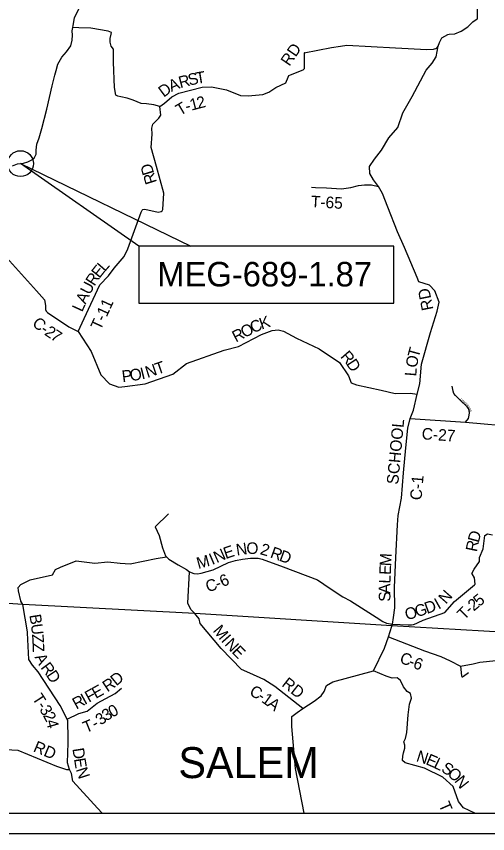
# Model space of a CAD drawing. Extents: x -15 to 405, y -40 to 87.
# Drawn here: x 1.824 to 4.133, y -25.816 to -21.816 of the extents above; entities that cross this region are included whole.
import ezdxf

# ---------------------------------------------------------------- set-up
doc = ezdxf.new("R2010")
doc.units = 0
for name, color, linetype in [('GM_P_State_Location', 7, 'Continuous'), ('GM_X_Adjacent_County', 7, 'Continuous'), ('GM_X_County_Road_Text', 7, 'Continuous'), ('GM_X_Major_Lake', 7, 'Continuous'), ('GM_X_Major_River', 7, 'Continuous'), ('GM_X_Minor_Lake', 7, 'Continuous'), ('GM_X_Minor_River', 7, 'Continuous'), ('GM_X_Rail_Line', 7, 'Continuous'), ('GM_X_State_Location', 7, 'Continuous'), ('GM_X_Township', 7, 'Continuous'), ('GM_X_Township_ROW', 7, 'Continuous'), ('GM_X_Township_Text', 7, 'Continuous')]:
    doc.layers.add(name, color=color, linetype=linetype)

msp = doc.modelspace()

# ---------------------------------------------------------------- linework, layer by layer
at = {"layer": 'GM_P_State_Location'}
for points in [[(2.1266, -23.359), (2.1565, -23.2952), (2.2323, -23.1295), (2.2748, -23.0858), (2.3025, -23.049), (2.3522, -22.9908), (2.37, -22.9532), (2.436, -22.7739), (2.4406, -22.7644), (2.4436, -22.761), (2.4538, -22.7598), (2.5192, -22.7738), (2.5328, -22.7719), (2.5385, -22.7681), (2.5416, -22.7613), (2.5457, -22.6808), (2.5107, -22.5516), (2.4844, -22.4578), (2.4893, -22.3932), (2.4874, -22.3625), (2.4927, -22.3442), (2.5215, -22.3138), (2.5318, -22.299), (2.5276, -22.258), (2.4976, -22.2493), (2.4611, -22.244), (2.4353, -22.2425), (2.3965, -22.2269), (2.3661, -22.2156), (2.3354, -22.2099), (2.3206, -22.2072), (2.3107, -22.2019), (2.3053, -22.1647), (2.2996, -22.0405), (2.2999, -21.9771), (2.2878, -21.9621), (2.2832, -21.9425), (2.2843, -21.9246), (2.2888, -21.9038), (2.29, -21.8943), (2.2733, -21.8882), (2.1882, -21.8746), (2.1305, -21.8719), (2.1012, -21.87)], [(2.5276, -22.258), (2.5496, -22.2405), (2.5849, -22.2101), (2.6202, -22.1919), (2.7349, -22.1622), (2.7797, -22.161), (2.8533, -22.1758), (2.9213, -22.2038), (2.9593, -22.2053), (3.0322, -22.1981), (3.0603, -22.1867), (3.0956, -22.1635), (3.1438, -22.141), (3.1548, -22.1137), (3.1593, -22.1057), (3.1674, -22.1015), (3.2289, -22.0776), (3.2362, -22.0704), (3.2361, -22.0612), (3.2353, -21.9947), (3.234, -21.9947), (3.3682, -21.9688), (3.4118, -21.9627), (3.4422, -21.9566), (3.6811, -21.9694), (3.8345, -21.9781), (3.8668, -21.9765), (3.8847, -21.9712), (3.8907, -21.9613)], [(3.2691, -22.6519), (3.2889, -22.653), (3.3439, -22.6549), (3.4169, -22.6597), (3.4628, -22.6529), (3.5004, -22.6437), (3.5296, -22.6403), (3.5638, -22.6411), (3.598, -22.6481)], [(2.5035, -24.3143), (2.569, -24.2506)], [(3.793, -24.7827), (3.8164, -24.7718), (3.9229, -24.7329), (3.9697, -24.6799), (4.0688, -24.5977), (4.0709, -24.5944), (4.0679, -24.5643), (4.0562, -24.5451), (4.0557, -24.5426), (4.0662, -24.5224), (4.0927, -24.4835), (4.0931, -24.4638), (4.1106, -24.4227), (4.1163, -24.3837), (4.1185, -24.3572), (4.1323, -24.3486), (4.1573, -24.3531)], [(1.8467, -24.6775), (1.8465, -24.6772), (1.8352, -24.6281), (1.8337, -24.6116), (1.8457, -24.5972), (1.8913, -24.5741), (2.0015, -24.5491), (2.0166, -24.5231), (2.04, -24.5123), (2.1169, -24.4816), (2.2077, -24.4922), (2.2728, -24.4861), (2.3318, -24.4924), (2.3823, -24.496), (2.5082, -24.4697), (2.5594, -24.4614)], [(1.879, -24.8325), (1.8788, -24.828), (1.8558, -24.6945), (1.8467, -24.6775)], [(3.6663, -24.7906), (3.7431, -24.7935), (3.7592, -24.7935), (3.7695, -24.7921), (3.783, -24.7874), (3.793, -24.7827)], [(2.2437, -25.7161), (2.222, -25.6918), (2.101, -25.5584), (2.0949, -25.5215), (2.0841, -25.502), (2.075, -25.4688), (2.0776, -25.3722), (2.0782, -25.3216), (2.0755, -25.2931), (2.0766, -25.2642), (2.0725, -25.2558), (2.0394, -25.1881), (1.931, -25.0245), (1.9039, -24.9922), (1.8845, -24.9642), (1.879, -24.833), (1.879, -24.8325)], [(4.0001, -24.996), (4.0054, -25.0433), (4.0064, -25.0468), (4.007, -25.048), (4.008, -25.0485), (4.0091, -25.0485), (4.0107, -25.0479), (4.0144, -25.0453), (4.0386, -25.0271)], [(4.0696, -25.7161), (4.0142, -25.69), (3.9902, -25.6593), (3.964, -25.5853), (3.9135, -25.5394), (3.8242, -25.4962), (3.729, -25.4696), (3.7162, -25.4573), (3.718, -25.4361), (3.7212, -25.4205), (3.7276, -25.397), (3.727, -25.3822), (3.723, -25.3661), (3.7296, -25.351), (3.7364, -25.3207), (3.7431, -25.234), (3.7502, -25.1824), (3.7593, -25.1524), (3.7542, -25.1307), (3.7391, -25.1199), (3.72, -25.0969), (3.7063, -25.0663), (3.69, -25.0532), (3.6649, -25.0548), (3.6353, -25.0457), (3.5738, -25.0193)], [(2.0725, -25.2558), (2.1295, -25.2279), (2.1704, -25.2166), (2.22, -25.1768), (2.2618, -25.1545), (2.308, -25.1299), (2.3384, -25.1041)], [(1.2379, -25.4566), (1.3339, -25.4143), (1.4572, -25.3808), (1.6827, -25.3993), (1.8314, -25.4067), (2.0208, -25.4864), (2.0697, -25.5022), (2.0841, -25.502)]]:
    msp.add_lwpolyline(points, dxfattribs=at)
at = {"layer": 'GM_X_Adjacent_County'}
for points in [[(2.4238, -22.9402), (1.8445, -22.5367), (2.6787, -22.9402)], [(2.4238, -23.2202), (3.6738, -23.2202), (3.6738, -22.9402), (2.4238, -22.9402)]]:
    msp.add_lwpolyline(points, close=True, dxfattribs=at)
at = {"layer": 'GM_X_Major_River'}
msp.add_lwpolyline([(4.0242, -23.8024), (4.0393, -23.7842), (4.043, -23.7678), (4.0434, -23.7562), (4.0423, -23.7456), (4.0387, -23.7357), (4.0325, -23.7274), (3.9969, -23.6932), (3.9749, -23.6721), (3.9679, -23.6625), (3.9637, -23.6511), (3.9587, -23.6264)], dxfattribs=at)
at = {"layer": 'GM_X_Rail_Line'}
for p, q in [((1.8558, -24.6945), (0.6249, -24.6161)), ((2.6984, -24.7381), (1.8558, -24.6945)), ((3.6637, -24.7989), (2.6984, -24.7381)), ((4.7094, -24.8588), (3.6637, -24.7989))]:
    msp.add_line(p, q, dxfattribs=at)
at = {"layer": 'GM_X_State_Location'}
msp.add_lwpolyline([(1.8059, -22.5474), (1.8301, -22.5384), (1.8589, -22.535), (1.8809, -22.5283), (1.9005, -22.5179), (1.9125, -22.5067), (1.9207, -22.4899), (1.9212, -22.4709), (1.925, -22.442), (1.9353, -22.4108), (1.9488, -22.3643), (1.9731, -22.2702), (1.9991, -22.1564), (2.0126, -22.1046), (2.0191, -22.0818), (2.0275, -22.0498), (2.0476, -22.0165), (2.0701, -21.9893), (2.091, -21.9598), (2.0979, -21.932), (2.0984, -21.9077), (2.0978, -21.8869), (2.1012, -21.87), (2.1031, -21.8606), (2.1095, -21.8225), (2.1299, -21.7798)], dxfattribs=at)
at = {"layer": 'GM_X_Township'}
for p, q in [((-0.6646, -25.7161), (6.1354, -25.7161)), ((-0.6646, -25.7161), (6.1354, -25.7161)), ((-0.7646, -25.8161), (6.2354, -25.8161))]:
    msp.add_line(p, q, dxfattribs=at)
at = {"layer": 'GM_X_Township_ROW'}
msp.add_circle((1.8445, -22.5367), 0.0633, dxfattribs=at)
at = {"layer": 'GM_X_Township_Text'}
for points in [[(3.7882, -23.6649), (3.8008, -23.6144), (3.8082, -23.5179), (3.8529, -23.3638), (3.8849, -23.2586), (3.8949, -23.2142), (3.8741, -23.1595), (3.8483, -23.1313), (3.7951, -23.116), (3.7876, -23.094), (3.7248, -22.9469), (3.6914, -22.8705), (3.6434, -22.75), (3.6181, -22.6831), (3.598, -22.6481), (3.5744, -22.6156), (3.5558, -22.5852), (3.5543, -22.551), (3.5782, -22.5149), (3.6123, -22.4712), (3.6495, -22.4112), (3.6935, -22.3603), (3.7178, -22.2881), (3.7625, -22.2075), (3.8316, -22.0795), (3.8615, -22.0445), (3.8805, -22.0141), (3.8907, -21.9613), (3.8968, -21.9435), (3.9092, -21.9208), (3.938, -21.9046), (3.9441, -21.9038), (3.9722, -21.901), (4.0029, -21.8889), (4.0355, -21.8672), (4.0467, -21.8559), (4.0603, -21.8423), (4.0816, -21.828), (4.0839, -21.8264), (4.0839, -21.7672)], [(1.5717, -22.908), (1.6005, -22.9167), (1.6597, -22.9412), (1.7113, -22.9621), (1.7504, -22.9755), (1.7762, -22.9957), (1.9222, -23.1593), (1.962, -23.203), (1.9662, -23.2308), (1.9667, -23.2507), (1.9701, -23.2589), (1.9764, -23.2653), (2.0815, -23.3362), (2.1266, -23.359), (2.1907, -23.4568), (2.238, -23.5712), (2.2803, -23.6147), (2.326, -23.631), (2.3556, -23.627)], [(2.3556, -23.627), (2.356, -23.627), (2.4544, -23.6138), (2.5898, -23.5677), (2.6582, -23.5154), (2.8414, -23.45), (2.9125, -23.4315), (3.0247, -23.3725), (3.0771, -23.354), (3.1061, -23.3499), (3.1322, -23.3575), (3.1971, -23.3918), (3.3068, -23.4425), (3.4074, -23.51), (3.4506, -23.5746), (3.4646, -23.6096), (3.49, -23.6199), (3.6116, -23.6452), (3.6795, -23.662), (3.7525, -23.6599), (3.7882, -23.6649)], [(3.6631, -24.8011), (3.6637, -24.7989), (3.6663, -24.7906), (3.6715, -24.758), (3.6789, -24.7106), (3.6768, -24.6117), (3.6835, -24.4647), (3.6913, -24.3051), (3.6939, -24.2588), (3.71, -24.1749), (3.7211, -24.0496), (3.7318, -23.9282), (3.7418, -23.8313), (3.7534, -23.7848), (3.7702, -23.7427), (3.7882, -23.6649)], [(3.7534, -23.7848), (4.0242, -23.8024), (4.2815, -23.8245)], [(2.5035, -24.3143), (2.5238, -24.3573), (2.5401, -24.4167), (2.5551, -24.4567), (2.5594, -24.4614), (2.5705, -24.4731), (2.6167, -24.5008), (2.6569, -24.5238), (2.672, -24.5349)], [(2.672, -24.5349), (2.694, -24.5423), (2.7118, -24.5438), (2.7301, -24.5417), (2.7884, -24.5242), (2.8638, -24.4897), (2.8971, -24.4791), (2.932, -24.4722), (2.9715, -24.4679), (3.008, -24.4682), (3.0286, -24.4731), (3.1309, -24.5107), (3.2985, -24.5745), (3.3606, -24.6163), (3.4238, -24.6569), (3.4605, -24.6773), (3.5874, -24.7572), (3.6187, -24.7777), (3.6381, -24.7862), (3.6663, -24.7906)], [(2.7056, -24.7467), (2.6984, -24.7381), (2.6786, -24.7189), (2.6646, -24.6877), (2.672, -24.5349)], [(3.2268, -25.2034), (3.0907, -25.0965), (3.0358, -25.062), (2.9672, -25.0304), (2.9278, -25.013), (2.8277, -24.9102), (2.724, -24.7883), (2.7203, -24.7643), (2.7056, -24.7467)], [(3.2268, -25.2034), (3.2829, -25.1672), (3.3177, -25.1416), (3.3323, -25.1211), (3.3439, -25.0916), (3.3751, -25.0724), (3.5738, -25.0193), (3.627, -24.9082), (3.6472, -24.8534), (3.6631, -24.8011)], [(3.6472, -24.8534), (3.8242, -24.9211), (3.9031, -24.9488), (3.9494, -24.971), (4.0001, -24.996), (4.0623, -24.9843), (4.0941, -24.9768), (4.174, -24.968)], [(3.2335, -25.7161), (3.1923, -25.4977), (3.1742, -25.2912), (3.173, -25.2422), (3.2005, -25.2237), (3.2268, -25.2034)]]:
    msp.add_lwpolyline(points, dxfattribs=at)

# ---------------------------------------------------------------- texts
at = {"layer": 'GM_X_County_Road_Text'}
msp.add_text('SALEM', height=0.15152, rotation=0, dxfattribs=at).set_placement((2.6179, -25.5442))
at = {"layer": 'GM_X_Major_Lake'}
for s, rotation, p in [('C', 316.1509, (3.9981, -23.6918)), ('E', 316.14, (4.0035, -23.697)), ('M', 316.1464, (4.0083, -23.7016)), ('E', 316.1652, (4.0156, -23.7086)), ('T', 316.14, (4.0204, -23.7132)), ('E', 316.14, (4.0252, -23.7178)), ('R', 313.6263, (4.0299, -23.7223)), ('Y', 304.6357, (4.0348, -23.7275)), ('R', 289.2259, (4.0403, -23.736)), ('D', 282.2016, (4.0427, -23.7428))]:
    msp.add_text(s, height=0.00947, rotation=rotation, dxfattribs=at).set_placement(p)
at = {"layer": 'GM_X_Minor_Lake'}
for s, height, rotation, p in [('RD', 0.05682, 101.4106, (3.8674, -23.2498)), ('K', 0.0568, 18.7126, (3.0253, -23.3493)), ('C', 0.0568, 320.021, (1.8977, -23.3255)), ('C', 0.0568, 25.3187, (2.9847, -23.3686)), ('-', 0.0568, 326.1692, (1.9388, -23.3595)), ('2', 0.0568, 325.9982, (1.9581, -23.3724)), ('7', 0.0568, 326.3742, (1.9875, -23.3922)), ('R', 0.0568, 27.5513, (2.8995, -23.413)), ('O', 0.0568, 27.4774, (2.9408, -23.3914)), ('T', 0.0568, 74.6945, (3.7945, -23.4905)), ('R', 0.0568, 311.1195, (3.4085, -23.4827)), ('O', 0.0568, 79.8675, (3.786, -23.5384)), ('N', 0.0568, 18.3342, (2.4662, -23.5862)), ('T', 0.0568, 19.102, (2.5145, -23.5702)), ('D', 0.0568, 303.1202, (3.4379, -23.5162)), ('P', 0.0568, 6.9685, (2.3441, -23.6064)), ('O', 0.0568, 8.2383, (2.3835, -23.6016)), ('I', 0.0568, 14.0819, (2.4392, -23.5932)), ('L', 0.0568, 85.5125, (3.7829, -23.5793)), ('SCHOOL', 0.05682, 84.6809, (3.6946, -24.1088)), ('C-27', 0.05682, 355.8896, (3.8082, -23.8857)), ('C-1', 0.05682, 84.9702, (3.8087, -24.1858)), ('N', 0.0568, 8.4382, (2.9042, -24.4554)), ('O', 0.0568, 2.1024, (2.952, -24.4483)), ('2', 0.0568, 343.6472, (3.0146, -24.4475)), ('N', 0.0568, 24.1603, (2.8053, -24.4925)), ('E', 0.0568, 18.9703, (2.8496, -24.4725)), ('R', 0.0568, 339.9159, (3.0638, -24.4629)), ('D', 0.0568, 339.8656, (3.1076, -24.4789)), ('M', 0.0568, 15.2362, (2.7153, -24.5212)), ('I', 0.0568, 23.4091, (2.7831, -24.5021)), ('M', 0.0568, 86.8115, (3.66, -24.5082)), ('E', 0.0568, 87.3978, (3.6581, -24.5505)), ('6', 0.0568, 24.1155, (2.8347, -24.6105)), ('L', 0.0568, 87.7709, (3.6564, -24.5929)), ('C', 0.0568, 17.134, (2.7612, -24.6351)), ('-', 0.0568, 20.3817, (2.8091, -24.6202)), ('A', 0.0568, 89.6867, (3.6562, -24.6423)), ('S', 0.0568, 91.2592, (3.657, -24.6803)), ('M', 0.0568, 310.1195, (2.7836, -24.8241)), ('I', 0.0568, 311.3748, (2.8242, -24.8723)), ('N', 0.0568, 313.2691, (2.841, -24.8913)), ('E', 0.0568, 314.6098, (2.8762, -24.9287)), ('C', 0.0568, 338.4878, (3.6974, -24.9774)), ('6', 0.0568, 339.4721, (3.7636, -25.0034)), ('-', 0.0568, 338.6321, (3.741, -24.9945)), ('RD', 0.05682, 321.9517, (3.1203, -25.091)), ('C', 0.0568, 332.344, (2.9617, -25.1361)), ('-', 0.0568, 328.0616, (3.002, -25.1572)), ('1', 0.0568, 324.6239, (3.0211, -25.1691)), ('A', 0.0568, 322.4132, (3.0492, -25.189))]:
    msp.add_text(s, height=height, rotation=rotation, dxfattribs=at).set_placement(p)
at = {"layer": 'GM_X_Minor_River'}
for s, height, rotation, p in [('RD', 0.05682, 55.8969, (3.1616, -22.0634)), ('R', 0.0568, 14.7036, (2.627, -22.1677)), ('S', 0.0568, 13.8864, (2.6719, -22.1559)), ('T', 0.0568, 9.406, (2.7079, -22.147)), ('D', 0.0568, 36.4109, (2.5458, -22.2144)), ('A', 0.0568, 22.9102, (2.5829, -22.1865)), ('T', 0.0568, 30.647, (2.6259, -22.3041)), ('1', 0.0568, 14.6207, (2.6811, -22.2778)), ('2', 0.0568, 14.3568, (2.7149, -22.269)), ('-', 0.0568, 15.5529, (2.6588, -22.284)), ('D', 0.0568, 106.813, (2.4996, -22.5833)), ('R', 0.0568, 107.5271, (2.5136, -22.6276)), ('T-65', 0.05682, 356.8407, (3.2657, -22.7499)), ('E', 0.0568, 51.589, (2.2307, -23.1013)), ('L', 0.0568, 48.8144, (2.2567, -23.0686)), ('R', 0.0568, 57.1383, (2.2063, -23.1394)), ('U', 0.0568, 62.6875, (2.184, -23.1825)), ('A', 0.0568, 65.4621, (2.1636, -23.2274)), ('L', 0.0568, 65.4621, (2.146, -23.266)), ('T-11', 0.05682, 65.3234, (2.2366, -23.3558)), ('D', 0.0568, 75.0484, (4.089, -24.3947)), ('R', 0.0568, 78.5783, (4.0799, -24.4396)), ('N', 0.0568, 48.655, (3.9284, -24.6955)), ('5', 0.0568, 39.3978, (4.0913, -24.7073)), ('D', 0.0568, 19.965, (3.8356, -24.7413)), ('I', 0.0568, 29.2789, (3.8918, -24.7201)), ('2', 0.0568, 39.7269, (4.0645, -24.7296)), ('O', 0.0568, 16.5869, (3.7367, -24.7723)), ('G', 0.0568, 18.0731, (3.7862, -24.7575)), ('T', 0.0568, 44.9061, (4.0178, -24.774)), ('-', 0.0568, 40.962, (4.0471, -24.7447)), ('B', 0.0568, 279.0119, (1.8875, -24.7463)), ('U', 0.0568, 276.9362, (1.8948, -24.7918)), ('Z', 0.0568, 273.1644, (1.9007, -24.8405)), ('Z', 0.0568, 272.3578, (1.903, -24.8827)), ('A', 0.0568, 298.0937, (1.912, -24.9518)), ('R', 0.0568, 306.4686, (1.9404, -25.0036)), ('D', 0.0568, 303.8522, (1.9678, -25.0406)), ('D', 0.0568, 39.5573, (2.3138, -25.0956)), ('R', 0.0568, 33.6486, (2.2698, -25.1252)), ('F', 0.0568, 28.7751, (2.1792, -25.1756)), ('E', 0.0568, 28.7995, (2.2129, -25.1571)), ('T', 0.0568, 303.0357, (1.8993, -25.1535)), ('R', 0.0568, 28.7727, (2.1179, -25.2093)), ('I', 0.0568, 28.7724, (2.1588, -25.1868)), ('-', 0.0568, 302.7699, (1.9225, -25.1891)), ('3', 0.0568, 301.7715, (1.935, -25.2085)), ('0', 0.0568, 28.9174, (2.2935, -25.2492)), ('2', 0.0568, 297.7451, (1.9529, -25.2373)), ('3', 0.0568, 38.3115, (2.2385, -25.2883)), ('3', 0.0568, 32.274, (2.2647, -25.2675)), ('4', 0.0568, 285.4601, (1.968, -25.2653)), ('T', 0.0568, 22.2351, (2.164, -25.3248)), ('-', 0.0568, 30.0698, (2.211, -25.3049)), ('RD', 0.05682, 337.1891, (1.9029, -25.4122)), ('D', 0.0568, 278.9006, (2.0984, -25.4005)), ('N', 0.0568, 342.3726, (3.7795, -25.4605)), ('E', 0.0568, 336.7699, (3.8258, -25.4751)), ('E', 0.0568, 278.9567, (2.1061, -25.45)), ('L', 0.0568, 333.9658, (3.8641, -25.4916)), ('S', 0.0568, 328.7209, (3.9011, -25.5096)), ('N', 0.0568, 288.0814, (2.115, -25.5014)), ('O', 0.0568, 318.5053, (3.9317, -25.5279)), ('N', 0.0568, 307.8775, (3.9673, -25.559)), ('T', 0.0568, 293.6161, (3.8918, -25.6742))]:
    msp.add_text(s, height=height, rotation=rotation, dxfattribs=at).set_placement(p)
at = {"layer": 'GM_X_Township'}
msp.add_text('MEG-689-1.87', height=0.12, dxfattribs=at).set_placement((2.5141, -23.1379))

doc.saveas('drawing.dxf')
